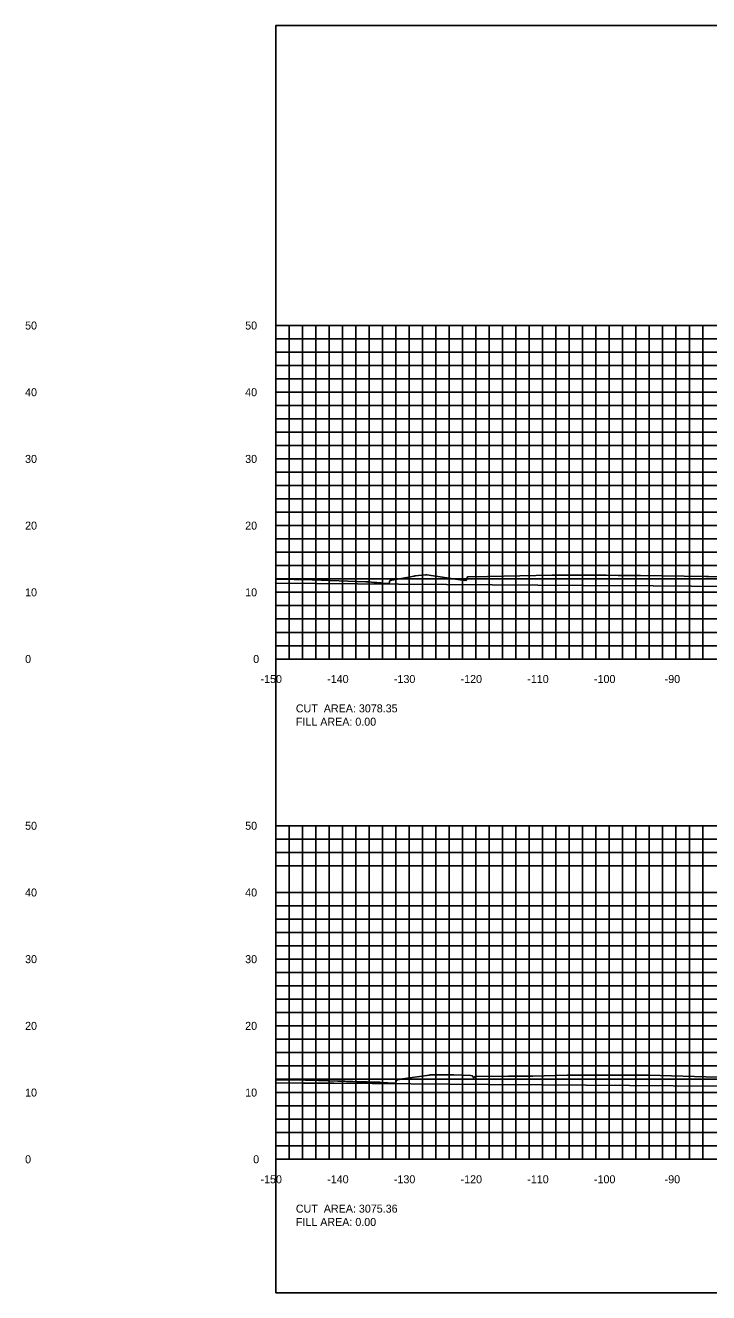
# Model space of a CAD drawing. Extents: x 1800880 to 1818864, y 245271 to 250560.
# Drawn here: x 1811045.3 to 1811147.7, y 250355.3 to 250545.3 of the extents above; entities that cross this region are included whole.
import ezdxf

# ---------------------------------------------------------------- set-up
doc = ezdxf.new("R2010")
doc.units = 0
for name, color, linetype in [('33', 7, 'Continuous'), ('CL-CNST', 7, 'Continuous'), ('DESIGN - DRAINAGE - Bridges', 7, 'Continuous'), ('DRAINAGETXT', 7, 'Continuous'), ('Level 37', 7, 'Continuous'), ('Level 46', 7, 'Continuous'), ('Level 62', 7, 'Continuous')]:
    doc.layers.add(name, color=color, linetype=linetype)

msp = doc.modelspace()

# ---------------------------------------------------------------- linework, layer by layer
at = {"layer": 'CL-CNST'}
for points in [[(1811082.82, 250462.27), (1811088.24, 250462.19), (1811096.31, 250461.91), (1811096.58, 250461.9), (1811096.73, 250461.88), (1811097.17, 250461.84), (1811097.5, 250461.81), (1811097.76, 250461.79), (1811097.97, 250461.77), (1811098.14, 250461.75), (1811098.29, 250461.74), (1811098.41, 250461.73), (1811098.52, 250461.72), (1811098.61, 250461.71), (1811098.68, 250461.7), (1811098.69, 250461.7), (1811098.75, 250461.7), (1811099.76, 250461.64), (1811099.81, 250461.59), (1811099.87, 250461.95), (1811100, 250462.16), (1811100.23, 250462.16), (1811103.58, 250462.76), (1811103.69, 250462.77), (1811105.28, 250462.94), (1811105.44, 250462.94), (1811111.09, 250462.11), (1811111.32, 250462.13), (1811111.35, 250462.09), (1811111.41, 250462.22), (1811111.56, 250462.66), (1811114.54, 250462.71), (1811124.27, 250462.88), (1811125.27, 250462.91), (1811127.76, 250462.9), (1811128.65, 250462.89), (1811129.07, 250462.89), (1811129.12, 250462.89), (1811129.51, 250462.89), (1811131.71, 250462.88), (1811132.05, 250462.87), (1811132.34, 250462.87), (1811134.17, 250462.86), (1811137.52, 250462.85), (1811147.28, 250462.69), (1811147.68, 250462.69), (1811149.53, 250462.66)], [(1811082.82, 250387.23), (1811087.23, 250387.17), (1811089.2, 250387.15), (1811092.11, 250387.04), (1811092.25, 250387.04), (1811092.4, 250387.03), (1811092.57, 250387.03), (1811092.75, 250387.02), (1811092.95, 250387.01), (1811093.17, 250387.01), (1811093.42, 250387), (1811093.7, 250386.99), (1811094.02, 250386.98), (1811094.38, 250386.97), (1811094.75, 250386.95), (1811094.8, 250386.95), (1811095.28, 250386.94), (1811095.85, 250386.93), (1811096.53, 250386.91), (1811097.36, 250386.9), (1811097.91, 250386.88), (1811098.03, 250386.88), (1811098.21, 250386.87), (1811098.38, 250386.86), (1811098.52, 250386.85), (1811100.77, 250386.73), (1811100.8, 250386.7), (1811100.86, 250387.13), (1811100.9, 250387.13), (1811101.09, 250387.27), (1811101.32, 250387.27), (1811101.48, 250387.33), (1811105.79, 250387.95), (1811105.95, 250387.96), (1811106.03, 250387.96), (1811106.43, 250387.96), (1811106.45, 250387.96), (1811106.46, 250387.96), (1811106.46, 250387.96), (1811108.97, 250387.98), (1811109.03, 250387.98), (1811109.47, 250387.99), (1811109.52, 250387.99), (1811112.05, 250387.9), (1811112.26, 250387.85), (1811112.49, 250387.52), (1811112.49, 250387.52), (1811112.5, 250387.52), (1811112.5, 250387.53), (1811112.51, 250387.53), (1811112.51, 250387.54), (1811112.52, 250387.55), (1811112.53, 250387.56), (1811112.53, 250387.57), (1811112.54, 250387.58), (1811112.55, 250387.58), (1811112.56, 250387.59), (1811112.57, 250387.6), (1811112.58, 250387.62), (1811112.59, 250387.63), (1811112.6, 250387.64), (1811112.62, 250387.66), (1811112.63, 250387.68), (1811112.65, 250387.7), (1811112.67, 250387.72), (1811112.68, 250387.73), (1811117.71, 250387.77), (1811120.76, 250387.79), (1811120.81, 250387.79), (1811121.17, 250387.79), (1811121.28, 250387.79), (1811121.28, 250387.79), (1811121.29, 250387.79), (1811121.33, 250387.79), (1811126.52, 250387.94), (1811128.03, 250387.94), (1811129.13, 250387.94), (1811129.65, 250387.94), (1811135.67, 250387.92), (1811136.71, 250387.92), (1811136.91, 250387.92), (1811137.12, 250387.92), (1811138.74, 250387.91), (1811149.01, 250387.63)]]:
    msp.add_lwpolyline(points, dxfattribs=at)
at = {"layer": 'DESIGN - DRAINAGE - Bridges'}
for p, q in [((1811082.76, 250500.32), (1811082.82, 250500.32)), ((1811082.82, 250450.32), (1811082.82, 250500.32)), ((1811082.76, 250490.32), (1811082.82, 250490.32)), ((1811082.76, 250480.32), (1811082.82, 250480.32)), ((1811082.76, 250470.32), (1811082.82, 250470.32)), ((1811082.76, 250460.32), (1811082.82, 250460.32)), ((1811082.76, 250450.32), (1811082.82, 250450.32)), ((1811082.82, 250450.32), (1811382.82, 250450.32)), ((1811082.82, 250450.26), (1811082.82, 250450.32)), ((1811092.82, 250450.26), (1811092.82, 250450.32)), ((1811102.82, 250450.26), (1811102.82, 250450.32)), ((1811112.82, 250450.26), (1811112.82, 250450.32)), ((1811122.82, 250450.26), (1811122.82, 250450.32)), ((1811132.82, 250450.26), (1811132.82, 250450.32)), ((1811142.82, 250450.26), (1811142.82, 250450.32)), ((1811082.76, 250425.32), (1811082.82, 250425.32)), ((1811082.82, 250375.32), (1811082.82, 250425.32)), ((1811082.76, 250415.32), (1811082.82, 250415.32)), ((1811082.76, 250405.32), (1811082.82, 250405.32)), ((1811082.76, 250395.32), (1811082.82, 250395.32)), ((1811082.76, 250385.32), (1811082.82, 250385.32)), ((1811082.76, 250375.32), (1811082.82, 250375.32)), ((1811082.82, 250375.32), (1811382.82, 250375.32)), ((1811082.82, 250375.26), (1811082.82, 250375.32)), ((1811092.82, 250375.26), (1811092.82, 250375.32)), ((1811102.82, 250375.26), (1811102.82, 250375.32)), ((1811112.82, 250375.26), (1811112.82, 250375.32)), ((1811122.82, 250375.26), (1811122.82, 250375.32)), ((1811132.82, 250375.26), (1811132.82, 250375.32)), ((1811142.82, 250375.26), (1811142.82, 250375.32))]:
    msp.add_line(p, q, dxfattribs=at)
at = {"layer": 'Level 37'}
msp.add_lwpolyline([(1811082.82, 250355.32), (1811382.82, 250355.32), (1811382.82, 250545.32), (1811082.82, 250545.32)], close=True, dxfattribs=at)
at = {"layer": 'Level 46'}
for p, q in [((1811082.82, 250500.32), (1811382.82, 250500.32)), ((1811082.82, 250450.32), (1811082.82, 250500.32)), ((1811084.82, 250450.32), (1811084.82, 250500.32)), ((1811086.82, 250450.32), (1811086.82, 250500.32)), ((1811088.82, 250450.32), (1811088.82, 250500.32)), ((1811090.82, 250450.32), (1811090.82, 250500.32)), ((1811092.82, 250450.32), (1811092.82, 250500.32)), ((1811094.82, 250450.32), (1811094.82, 250500.32)), ((1811096.82, 250450.32), (1811096.82, 250500.32)), ((1811098.82, 250450.32), (1811098.82, 250500.32)), ((1811100.82, 250450.32), (1811100.82, 250500.32)), ((1811102.82, 250450.32), (1811102.82, 250500.32)), ((1811104.82, 250450.32), (1811104.82, 250500.32)), ((1811106.82, 250450.32), (1811106.82, 250500.32)), ((1811108.82, 250450.32), (1811108.82, 250500.32)), ((1811110.82, 250450.32), (1811110.82, 250500.32)), ((1811112.82, 250450.32), (1811112.82, 250500.32)), ((1811114.82, 250450.32), (1811114.82, 250500.32)), ((1811116.82, 250450.32), (1811116.82, 250500.32)), ((1811118.82, 250450.32), (1811118.82, 250500.32)), ((1811120.82, 250450.32), (1811120.82, 250500.32)), ((1811122.82, 250450.32), (1811122.82, 250500.32)), ((1811124.82, 250450.32), (1811124.82, 250500.32)), ((1811126.82, 250450.32), (1811126.82, 250500.32)), ((1811128.82, 250450.32), (1811128.82, 250500.32)), ((1811130.82, 250450.32), (1811130.82, 250500.32)), ((1811132.82, 250450.32), (1811132.82, 250500.32)), ((1811134.82, 250450.32), (1811134.82, 250500.32)), ((1811136.82, 250450.32), (1811136.82, 250500.32)), ((1811138.82, 250450.32), (1811138.82, 250500.32)), ((1811140.82, 250450.32), (1811140.82, 250500.32)), ((1811142.82, 250450.32), (1811142.82, 250500.32)), ((1811144.82, 250450.32), (1811144.82, 250500.32)), ((1811146.82, 250450.32), (1811146.82, 250500.32)), ((1811082.82, 250498.32), (1811382.82, 250498.32)), ((1811082.82, 250496.32), (1811382.82, 250496.32)), ((1811082.82, 250494.32), (1811382.82, 250494.32)), ((1811082.82, 250492.32), (1811382.82, 250492.32)), ((1811082.82, 250490.32), (1811382.82, 250490.32)), ((1811082.82, 250488.32), (1811382.82, 250488.32)), ((1811082.82, 250486.32), (1811382.82, 250486.32)), ((1811082.82, 250484.32), (1811382.82, 250484.32)), ((1811082.82, 250482.32), (1811382.82, 250482.32)), ((1811082.82, 250480.32), (1811382.82, 250480.32)), ((1811082.82, 250478.32), (1811382.82, 250478.32)), ((1811082.82, 250476.32), (1811382.82, 250476.32)), ((1811082.82, 250474.32), (1811382.82, 250474.32)), ((1811082.82, 250472.32), (1811382.82, 250472.32)), ((1811082.82, 250470.32), (1811382.82, 250470.32)), ((1811082.82, 250468.32), (1811382.82, 250468.32)), ((1811082.82, 250466.32), (1811382.82, 250466.32)), ((1811082.82, 250464.32), (1811382.82, 250464.32)), ((1811082.82, 250462.32), (1811382.82, 250462.32)), ((1811082.82, 250460.32), (1811382.82, 250460.32)), ((1811082.82, 250458.32), (1811382.82, 250458.32)), ((1811082.82, 250456.32), (1811382.82, 250456.32)), ((1811082.82, 250454.32), (1811382.82, 250454.32)), ((1811082.82, 250452.32), (1811382.82, 250452.32)), ((1811082.82, 250450.32), (1811382.82, 250450.32)), ((1811082.82, 250425.32), (1811382.82, 250425.32)), ((1811082.82, 250375.32), (1811082.82, 250425.32)), ((1811084.82, 250375.32), (1811084.82, 250425.32)), ((1811086.82, 250375.32), (1811086.82, 250425.32)), ((1811088.82, 250375.32), (1811088.82, 250425.32)), ((1811090.82, 250375.32), (1811090.82, 250425.32)), ((1811092.82, 250375.32), (1811092.82, 250425.32)), ((1811094.82, 250375.32), (1811094.82, 250425.32)), ((1811096.82, 250375.32), (1811096.82, 250425.32)), ((1811098.82, 250375.32), (1811098.82, 250425.32)), ((1811100.82, 250375.32), (1811100.82, 250425.32)), ((1811102.82, 250375.32), (1811102.82, 250425.32)), ((1811104.82, 250375.32), (1811104.82, 250425.32)), ((1811106.82, 250375.32), (1811106.82, 250425.32)), ((1811108.82, 250375.32), (1811108.82, 250425.32)), ((1811110.82, 250375.32), (1811110.82, 250425.32)), ((1811112.82, 250375.32), (1811112.82, 250425.32)), ((1811114.82, 250375.32), (1811114.82, 250425.32)), ((1811116.82, 250375.32), (1811116.82, 250425.32)), ((1811118.82, 250375.32), (1811118.82, 250425.32)), ((1811120.82, 250375.32), (1811120.82, 250425.32)), ((1811122.82, 250375.32), (1811122.82, 250425.32)), ((1811124.82, 250375.32), (1811124.82, 250425.32)), ((1811126.82, 250375.32), (1811126.82, 250425.32)), ((1811128.82, 250375.32), (1811128.82, 250425.32)), ((1811130.82, 250375.32), (1811130.82, 250425.32)), ((1811132.82, 250375.32), (1811132.82, 250425.32)), ((1811134.82, 250375.32), (1811134.82, 250425.32)), ((1811136.82, 250375.32), (1811136.82, 250425.32)), ((1811138.82, 250375.32), (1811138.82, 250425.32)), ((1811140.82, 250375.32), (1811140.82, 250425.32)), ((1811142.82, 250375.32), (1811142.82, 250425.32)), ((1811144.82, 250375.32), (1811144.82, 250425.32)), ((1811146.82, 250375.32), (1811146.82, 250425.32)), ((1811082.82, 250423.32), (1811382.82, 250423.32)), ((1811082.82, 250421.32), (1811382.82, 250421.32)), ((1811082.82, 250419.32), (1811382.82, 250419.32)), ((1811082.82, 250415.32), (1811382.82, 250415.32)), ((1811082.82, 250413.32), (1811382.82, 250413.32)), ((1811082.82, 250411.32), (1811382.82, 250411.32)), ((1811082.82, 250409.32), (1811382.82, 250409.32)), ((1811082.82, 250407.32), (1811382.82, 250407.32)), ((1811082.82, 250405.32), (1811382.82, 250405.32)), ((1811082.82, 250403.32), (1811382.82, 250403.32)), ((1811082.82, 250401.32), (1811382.82, 250401.32)), ((1811082.82, 250399.32), (1811382.82, 250399.32)), ((1811082.82, 250397.32), (1811382.82, 250397.32)), ((1811082.82, 250395.32), (1811382.82, 250395.32)), ((1811082.82, 250393.32), (1811382.82, 250393.32)), ((1811082.82, 250391.32), (1811382.82, 250391.32)), ((1811082.82, 250389.32), (1811382.82, 250389.32)), ((1811082.82, 250387.32), (1811382.82, 250387.32)), ((1811082.82, 250385.32), (1811382.82, 250385.32)), ((1811082.82, 250383.32), (1811382.82, 250383.32)), ((1811082.82, 250381.32), (1811382.82, 250381.32)), ((1811082.82, 250379.32), (1811382.82, 250379.32)), ((1811082.82, 250377.32), (1811382.82, 250377.32)), ((1811082.82, 250375.32), (1811382.82, 250375.32))]:
    msp.add_line(p, q, dxfattribs=at)
at = {"layer": 'Level 62'}
for points in [[(1811082.82, 250461.7), (1811101.2, 250461.52), (1811108.4, 250461.49), (1811128.96, 250461.33), (1811139.39, 250461.29), (1811156.71, 250461.13), (1811169.7, 250461.11), (1811184.47, 250461.02), (1811199.53, 250461.02), (1811212.22, 250460.93), (1811229.01, 250460.95), (1811239.98, 250460.87), (1811258.21, 250460.93), (1811267.73, 250460.9), (1811287.19, 250461), (1811295.49, 250461), (1811316.01, 250461.12), (1811323.25, 250460.99), (1811344.7, 250461.12), (1811351, 250461.19), (1811356.81, 250461.15), (1811378.76, 250461.28), (1811382.82, 250461.35)], [(1811082.82, 250386.77), (1811086.91, 250386.73), (1811091.51, 250386.71), (1811114.67, 250386.53), (1811122.8, 250386.5), (1811142.42, 250386.32), (1811153.36, 250386.3), (1811170.18, 250386.19), (1811183.38, 250386.19), (1811197.93, 250386.09), (1811213.01, 250386.11), (1811225.69, 250386.02), (1811242.35, 250386.08), (1811253.44, 250386.04), (1811271.45, 250386.13), (1811281.2, 250386.14), (1811300.37, 250386.25), (1811308.95, 250386.09), (1811329.14, 250386.22), (1811336.71, 250386.3), (1811343.69, 250386.25), (1811364.47, 250386.38), (1811371.12, 250386.49), (1811382.82, 250386.56)]]:
    msp.add_lwpolyline(points, dxfattribs=at)

# ---------------------------------------------------------------- texts
for s, p in [('-150', (1811080.52, 250446.72)), ('-140', (1811090.52, 250446.72)), ('-130', (1811100.52, 250446.72)), ('-120', (1811110.52, 250446.72)), ('-110', (1811120.52, 250446.72)), ('-100', (1811130.52, 250446.72)), ('-90', (1811141.12, 250446.72)), ('-150', (1811080.52, 250371.72)), ('-140', (1811090.52, 250371.72)), ('-130', (1811100.52, 250371.72)), ('-120', (1811110.52, 250371.72)), ('-110', (1811120.52, 250371.72)), ('-100', (1811130.52, 250371.72)), ('-90', (1811141.12, 250371.72))]:
    msp.add_text(s, height=1.2).set_placement(p)
at = {"layer": '33'}
for s, p in [('50', (1811045.22, 250499.72)), ('50', (1811078.22, 250499.72)), ('40', (1811045.22, 250489.72)), ('40', (1811078.22, 250489.72)), ('30', (1811045.22, 250479.72)), ('30', (1811078.22, 250479.72)), ('20', (1811045.22, 250469.72)), ('20', (1811078.22, 250469.72)), ('10', (1811045.22, 250459.72)), ('10', (1811078.22, 250459.72)), ('0', (1811045.22, 250449.72)), ('0', (1811079.42, 250449.72)), ('50', (1811045.22, 250424.72)), ('50', (1811078.22, 250424.72)), ('40', (1811045.22, 250414.72)), ('40', (1811078.22, 250414.72)), ('30', (1811045.22, 250404.72)), ('30', (1811078.22, 250404.72)), ('20', (1811045.22, 250394.72)), ('20', (1811078.22, 250394.72)), ('10', (1811045.22, 250384.72)), ('10', (1811078.22, 250384.72)), ('0', (1811045.22, 250374.72)), ('0', (1811079.42, 250374.72))]:
    msp.add_text(s, height=1.2, dxfattribs=at).set_placement(p)
at = {"layer": 'DESIGN - DRAINAGE - Bridges'}
for p in [(1811082.82, 250450.32), (1811082.82, 250375.32)]:
    msp.add_text('-', height=0.0001, dxfattribs=at).set_placement(p)
at = {"layer": 'DRAINAGETXT'}
for s, p in [('CUT  AREA: 3078.35', (1811085.82, 250442.32)), ('FILL AREA: 0.00', (1811085.82, 250440.32)), ('CUT  AREA: 3075.36', (1811085.82, 250367.32)), ('FILL AREA: 0.00', (1811085.82, 250365.32))]:
    msp.add_text(s, height=1.2, dxfattribs=at).set_placement(p)

doc.saveas('drawing.dxf')
